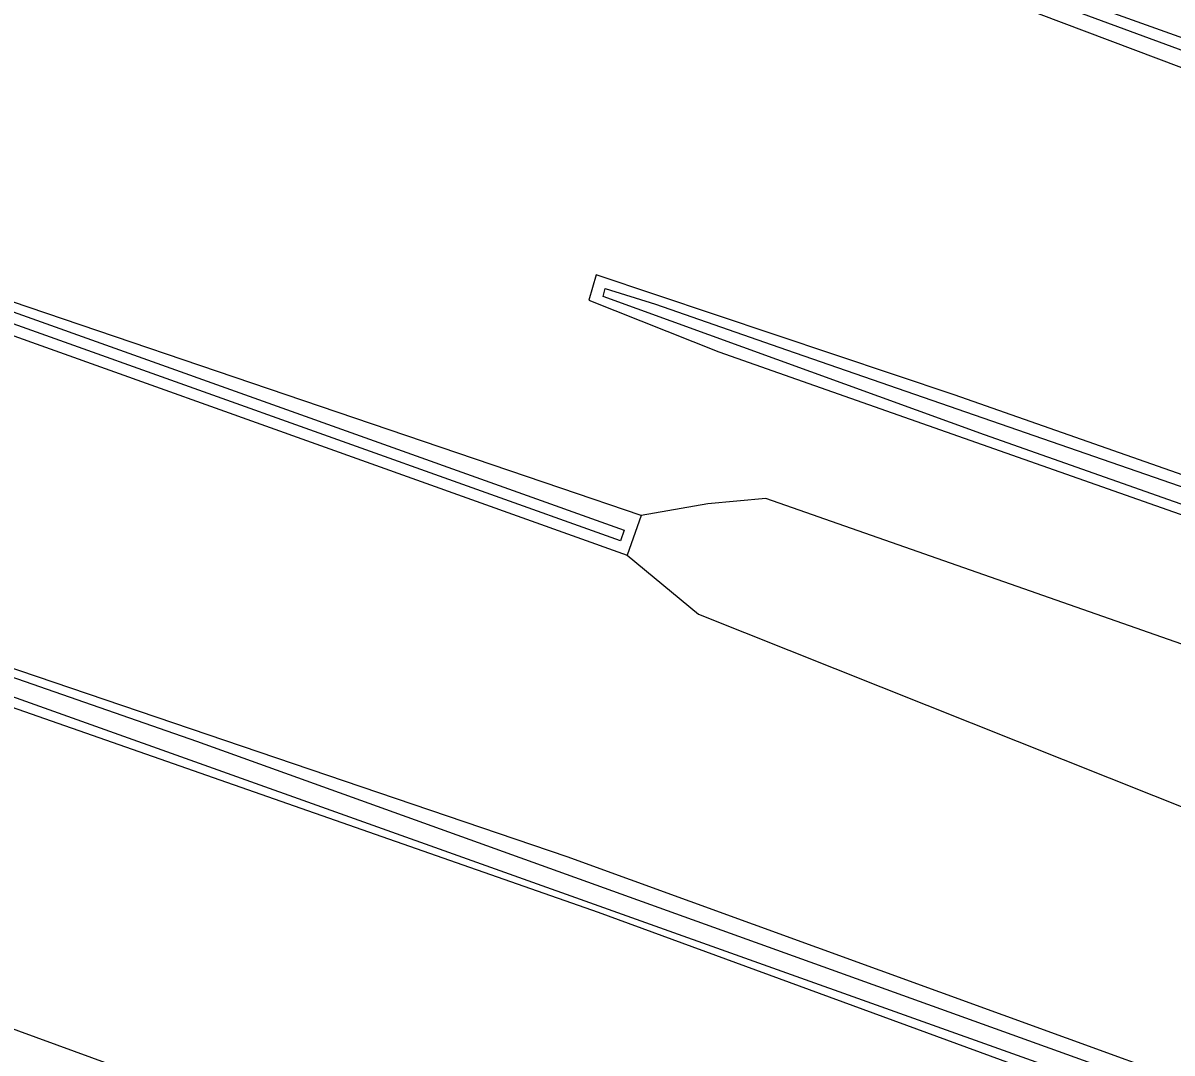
# Model space of a CAD drawing. Extents: x 163427 to 164190, y 380331 to 381641.
# Drawn here: x 163700.4 to 163803, y 380768 to 380859.9 of the extents above; entities that cross this region are included whole.
import ezdxf

# ---------------------------------------------------------------- set-up
doc = ezdxf.new("R2010")
doc.units = 0
for name, color, linetype in [('IMGEO_Grasland_agrarisch', 7, 'Continuous'), ('IMGEO_Greppel_droge_sloot', 7, 'Continuous'), ('IMGEO_Loofbos', 7, 'Continuous'), ('IMGEO_Waterloop', 7, 'Continuous')]:
    doc.layers.add(name, color=color, linetype=linetype)

msp = doc.modelspace()

# ---------------------------------------------------------------- linework, layer by layer
at = {"layer": 'IMGEO_Grasland_agrarisch'}
for points in [[(163883.23, 380827.4), (163866.17, 380833.49), (163807.96, 380854.39), (163721.68, 380886.95), (163719.31, 380891.61), (163718.75, 380896.63), (163719.39, 380902.7), (163678.49, 380902.52)], [(163755.62, 380815.99), (163748.43, 380818.41), (163676.46, 380842.87), (163676.01, 380841.84)], [(163676.01, 380841.84), (163675.47, 380840.65), (163754.36, 380812.45)], [(163751.58, 380837.47), (163750.94, 380835.21), (163762.55, 380830.58), (163821.8, 380809.72), (163870.94, 380793.85), (163871.71, 380795.14), (163858.27, 380800.64), (163814.25, 380815.99), (163783.54, 380826.74), (163751.58, 380837.47)], [(163697.03, 380803.2), (163748.99, 380785.54), (163849.06, 380749.19), (163853.92, 380747.15), (163852.9, 380743.69), (163799.92, 380762.89), (163751.8, 380780.55), (163693.96, 380800.77), (163679.62, 380806.91), (163680.39, 380808.7), (163697.03, 380803.2)]]:
    msp.add_lwpolyline(points, dxfattribs=at)
at = {"layer": 'IMGEO_Greppel_droge_sloot'}
for points in [[(163753.75, 380813.73), (163676.82, 380841.22), (163677.23, 380842.14), (163754.09, 380814.67), (163753.75, 380813.73)], [(163680.87, 380807.07), (163692.63, 380802.27), (163852.08, 380745.33), (163852.46, 380746.69), (163715.95, 380795.82), (163681.25, 380807.88), (163680.87, 380807.07)], [(163847.78, 380716.01), (163802.4, 380732.59), (163797.13, 380734.33), (163792.64, 380738.29), (163786.77, 380742.39), (163779.1, 380746.76), (163772.43, 380750), (163764.67, 380753.31), (163756.85, 380755.33), (163749.34, 380756.3), (163745.72, 380756.16), (163743.3, 380755.64), (163741.69, 380754.75), (163739.5, 380755.55), (163672.1, 380780.16)]]:
    msp.add_lwpolyline(points, dxfattribs=at)
at = {"layer": 'IMGEO_Loofbos'}
for points in [[(163867.86, 380782), (163833.93, 380793.97), (163766.73, 380817.49), (163761.55, 380817.02), (163755.62, 380815.99)], [(163755.62, 380815.99), (163754.36, 380812.45)], [(163754.36, 380812.45), (163760.73, 380807.17), (163805.43, 380789.35), (163863.85, 380770.02)]]:
    msp.add_lwpolyline(points, dxfattribs=at)
at = {"layer": 'IMGEO_Waterloop'}
for points in [[(163676.18, 380898.27), (163677.58, 380902.31), (163677.81, 380902.6), (163678.29, 380902.95), (163679.61, 380902.91), (163719.65, 380903.25), (163719.9, 380903.02), (163719.87, 380902.66), (163719.58, 380896.74), (163719.99, 380891.73), (163722.53, 380887.49), (163883.41, 380828.23)], [(163883.98, 380830.89), (163883.21, 380830.48), (163878.77, 380831.88), (163778.96, 380867.55), (163725.33, 380887.76), (163724.1, 380888.4), (163722.1, 380891.88), (163721.85, 380903.49)], [(163752.4, 380836.25), (163756.9, 380834.85), (163768.58, 380830.77), (163840.97, 380805.68), (163858.49, 380799.86), (163870.78, 380794.93), (163870.51, 380794.49), (163831.97, 380807.06), (163786.24, 380823.19), (163752.23, 380835.53), (163752.4, 380836.25)]]:
    msp.add_lwpolyline(points, dxfattribs=at)

doc.saveas('drawing.dxf')
